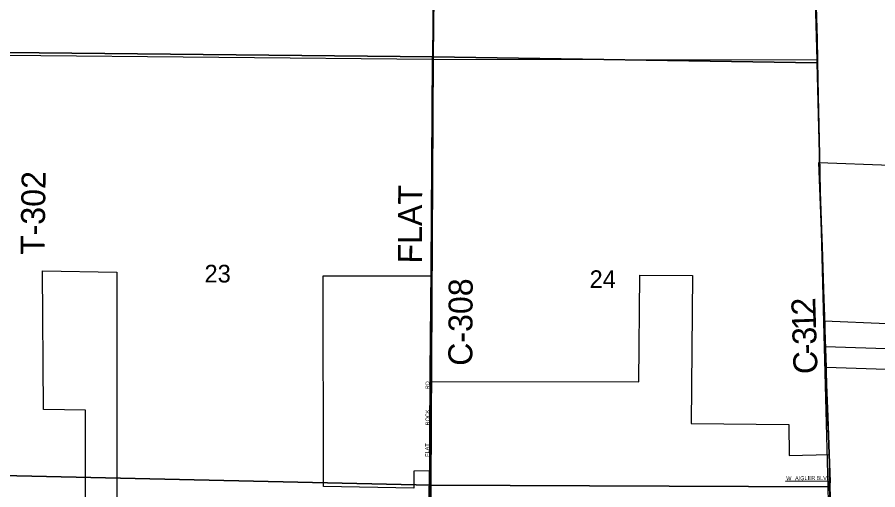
# Model space of a CAD drawing. Extents: x 1588073 to 2013523, y 1090242 to 1357120.
# Drawn here: x 1864511 to 1875275, y 1196618 to 1202525 of the extents above; entities that cross this region are included whole.
import ezdxf

# ---------------------------------------------------------------- set-up
doc = ezdxf.new("R2010")
doc.units = 0
for name, color, linetype in [('GM_X_Adjacent_County', 7, 'Continuous'), ('GM_X_City_Street', 7, 'Continuous'), ('GM_X_City_Street_Text', 7, 'Continuous'), ('GM_X_Corporation', 7, 'Continuous'), ('GM_X_County', 7, 'Continuous'), ('GM_X_County_Road', 7, 'Continuous'), ('GM_X_County_Road_Text', 7, 'Continuous'), ('GM_X_Section', 7, 'Continuous'), ('GM_X_Section_Text', 7, 'Continuous'), ('GM_X_Township', 7, 'Continuous'), ('GM_X_Township_Road', 7, 'Continuous'), ('GM_X_Township_Road_Text', 7, 'Continuous')]:
    doc.layers.add(name, color=color, linetype=linetype)

msp = doc.modelspace()

# ---------------------------------------------------------------- linework, layer by layer
at = {"layer": 'GM_X_Adjacent_County'}
for points in [[(1874505, 1202660), (1874515, 1202249), (1874520, 1201994), (1874521, 1201970), (1874528, 1201544), (1874544, 1200805), (1874556, 1200346), (1874568, 1199985), (1874579, 1199657), (1874609, 1198729), (1876168, 1198663)], [(1874685, 1196324), (1874676, 1196685), (1874678, 1196718), (1874650, 1197529), (1874634, 1197935), (1874630, 1198102), (1874629, 1198149), (1874609, 1198729), (1876168, 1198663)]]:
    msp.add_lwpolyline(points, dxfattribs=at)
at = {"layer": 'GM_X_City_Street'}
for points in [[(1869670, 1196932), (1869670, 1196991), (1869673, 1197304), (1869678, 1198041)], [(1874671, 1196695), (1874671, 1196731), (1874670, 1197057)], [(1874122, 1196724), (1874671, 1196731)], [(1874768, 1193232), (1874736, 1194264), (1874719, 1194813), (1874710, 1195178), (1874705, 1195349), (1874701, 1195563), (1874699, 1195623), (1874690, 1195939), (1874689, 1195979), (1874681, 1196236), (1874679, 1196323), (1874671, 1196695)]]:
    msp.add_lwpolyline(points, dxfattribs=at)
at = {"layer": 'GM_X_Corporation'}
for points in [[(1875500, 1198374), (1874622, 1198403), (1874615, 1198679), (1874539, 1200709), (1876332, 1200642)], [(1865366, 1196165), (1865366, 1197612), (1864839, 1197621), (1864828, 1199353), (1865755, 1199337), (1865755, 1196464)], [(1869664, 1196477), (1869668, 1196853), (1869473, 1196852), (1869473, 1196640), (1868343, 1196657), (1868339, 1199292), (1869689, 1199292), (1869680, 1197970), (1872287, 1197968), (1872299, 1199300), (1872957, 1199295), (1872941, 1197448), (1874161, 1197435), (1874165, 1197047), (1874670, 1197057), (1874650, 1197529), (1874634, 1197935), (1874629, 1198149), (1875505, 1198123)]]:
    msp.add_lwpolyline(points, dxfattribs=at)
at = {"layer": 'GM_X_County'}
msp.add_lwpolyline([(1874505, 1202660), (1874515, 1202249), (1874520, 1201994), (1874521, 1201970), (1874528, 1201544), (1874544, 1200805), (1874556, 1200346), (1874568, 1199985), (1874579, 1199657), (1874609, 1198729), (1874629, 1198149), (1874630, 1198102), (1874634, 1197935), (1874650, 1197529), (1874678, 1196718), (1874676, 1196685), (1874685, 1196324)], dxfattribs=at)
at = {"layer": 'GM_X_County_Road'}
for points in [[(1869708, 1202054), (1869768, 1207304), (1869794, 1209892), (1869823, 1212876), (1869843, 1215014)], [(1874520, 1201994), (1874515, 1202249), (1874505, 1202660), (1874499, 1202872), (1874489, 1203248), (1874480, 1203577), (1874465, 1204151), (1874456, 1204479), (1874452, 1204660), (1874445, 1204889), (1874440, 1205069), (1874434, 1205282), (1874425, 1205626), (1874411, 1206069), (1874399, 1206479), (1874396, 1206593), (1874389, 1206789), (1874385, 1206970), (1874375, 1207306)], [(1869688, 1199361), (1869688, 1199392), (1869707, 1202001), (1869708, 1202054)], [(1874547, 1200683), (1874544, 1200805), (1874528, 1201544), (1874521, 1201970), (1874520, 1201994)], [(1874609, 1198729), (1874609, 1198729), (1874579, 1199657), (1874568, 1199985), (1874556, 1200346), (1874547, 1200683)], [(1869678, 1198041), (1869678, 1198087), (1869688, 1199361)], [(1874618, 1198488), (1874609, 1198729)], [(1874630, 1198102), (1874629, 1198149), (1874618, 1198488)], [(1874670, 1197057), (1874647, 1197533), (1874635, 1197944), (1874630, 1198102)], [(1869663, 1195084), (1869656, 1195164), (1869658, 1195373), (1869670, 1196932)]]:
    msp.add_lwpolyline(points, dxfattribs=at)
at = {"layer": 'GM_X_Section'}
for points in [[(1864459, 1207394), (1869772, 1207321), (1869714, 1202028), (1864373, 1202083)], [(1869772, 1207321), (1874361, 1207285), (1874434, 1204805), (1874513, 1201988), (1874514, 1201954), (1869714, 1202028)], [(1864373, 1202083), (1869714, 1202028), (1869686, 1196675), (1864322, 1196796)], [(1869714, 1202028), (1874514, 1201954), (1874597, 1198715), (1874651, 1196656), (1869686, 1196675)], [(1864322, 1196796), (1869686, 1196675), (1869622, 1191428), (1864282, 1191471)], [(1869686, 1196675), (1874651, 1196656), (1874656, 1196455), (1874699, 1194770), (1874789, 1191348), (1869622, 1191428)]]:
    msp.add_lwpolyline(points, close=True, dxfattribs=at)
at = {"layer": 'GM_X_Township'}
msp.add_lwpolyline([(1874505, 1202660), (1874515, 1202249), (1874520, 1201994), (1874521, 1201970), (1874528, 1201544), (1874544, 1200805), (1874556, 1200346), (1874568, 1199985), (1874579, 1199657), (1874609, 1198729), (1874629, 1198149), (1874630, 1198102), (1874634, 1197935), (1874650, 1197529), (1874678, 1196718), (1874676, 1196685), (1874685, 1196324)], dxfattribs=at)
at = {"layer": 'GM_X_Township_Road'}
for points in [[(1864360, 1202052), (1869707, 1202001)], [(1869707, 1202001), (1874520, 1201994)]]:
    msp.add_lwpolyline(points, dxfattribs=at)

# ---------------------------------------------------------------- texts
at = {"layer": 'GM_X_City_Street_Text'}
for s, rotation, p in [('RD', 90, (1869668, 1197875)), ('ROCK', 90, (1869668, 1197422)), ('FLAT', 90, (1869663, 1197030)), ('W', 0, (1874130, 1196736)), ('AIGLER', 1.1228, (1874240, 1196736)), ('BLVD', 0, (1874508, 1196740))]:
    msp.add_text(s, height=50, rotation=rotation, dxfattribs=at).set_placement(p)
at = {"layer": 'GM_X_County_Road_Text'}
for s, rotation, p in [('FLAT', 89.7247, (1869572, 1199446)), ('C-308', 89.7247, (1870203, 1198167)), ('2', 91.8882, (1874499, 1198802)), ('1', 91.8882, (1874505, 1198619)), ('3', 91.8884, (1874511, 1198436)), ('-', 91.8892, (1874515, 1198314)), ('C', 91.9197, (1874523, 1198069))]:
    msp.add_text(s, height=300, rotation=rotation, dxfattribs=at).set_placement(p)
at = {"layer": 'GM_X_Section_Text'}
for s, p in [('23', (1866854, 1199209)), ('24', (1871670, 1199140))]:
    msp.add_text(s, height=221, rotation=0, dxfattribs=at).set_placement(p)
at = {"layer": 'GM_X_Township_Road_Text'}
msp.add_text('T-302', height=300, rotation=89.1659, dxfattribs=at).set_placement((1864852, 1199551))

doc.saveas('drawing.dxf')
